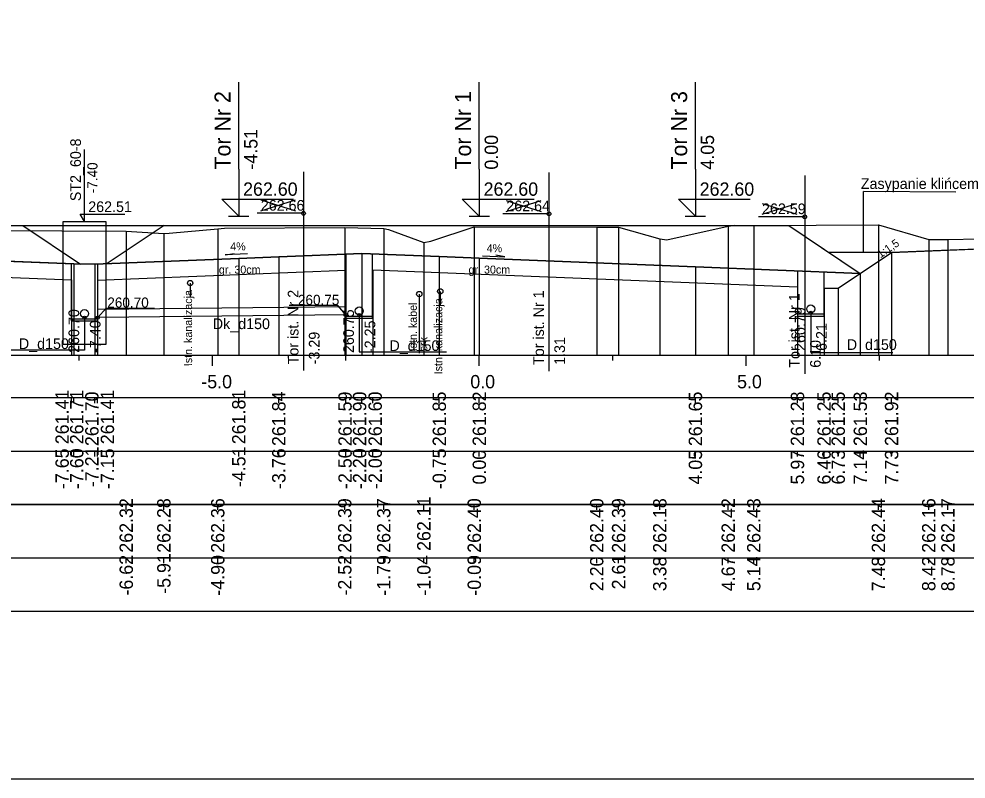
# Model space of a CAD drawing. Extents: x 6516023 to 6560129, y 5513077 to 5529206.
# Drawn here: x 6518322.33 to 6518340.09, y 5514451.16 to 5514465.41 of the extents above; entities that cross this region are included whole.
import ezdxf

# ---------------------------------------------------------------- set-up
doc = ezdxf.new("R2010")
doc.units = 0
for name, color, linetype in [('IR_default', 7, 'Continuous'), ('TOR_PRZEK_P-kable', 7, 'Continuous'), ('TOR_PRZEK_P-komponent', 7, 'Continuous'), ('TOR_PRZEK_P-odwodnienie', 7, 'Continuous'), ('TOR_PRZEK_P-opisy', 7, 'Continuous'), ('TOR_PRZEK_P-tabelka istniejace', 7, 'Continuous'), ('TOR_PRZEK_P-tabelka projektowane', 7, 'Continuous'), ('TOR_PRZEK_P-teren istniejacy', 7, 'Continuous'), ('TOR_PRZEK_P-tory istniejace', 7, 'Continuous'), ('TOR_PRZEK_P-tory projektowane', 7, 'Continuous'), ('TOR_PRZEK_P-uklad odniesienia', 7, 'Continuous'), ('TOR_PRZEK_P-warstwa ochronna I', 7, 'Continuous'), ('TOR_PRZEK_P-warstwa ochronna II', 7, 'Continuous'), ('TOR_RAMKI-ramka+tabelka 1', 7, 'Continuous')]:
    doc.layers.add(name, color=color, linetype=linetype)

msp = doc.modelspace()

# ---------------------------------------------------------------- linework, layer by layer
at = {"layer": 'IR_default'}
for points in [[(6518312.67, 5514461.443), (6518313.658, 5514460.785), (6518313.931, 5514460.796), (6518314.236, 5514460.808), (6518314.823, 5514461.2), (6518315.321, 5514461.531), (6518322.413, 5514461.531), (6518323.651, 5514461.531), (6518324.705, 5514461.531), (6518326.598, 5514461.531), (6518328.205, 5514461.531), (6518328.752, 5514461.531), (6518329.213, 5514461.531), (6518330.82, 5514461.531), (6518332.713, 5514461.531), (6518332.966, 5514461.531), (6518333.263, 5514461.531), (6518334.87, 5514461.531), (6518336.763, 5514461.531), (6518337.379, 5514461.12), (6518338.104, 5514460.636), (6518338.69, 5514461.027)], [(6518322.405, 5514461.531), (6518323.49, 5514460.808)], [(6518325.055, 5514461.531), (6518323.969, 5514460.807)]]:
    msp.add_lwpolyline(points, dxfattribs=at)
at = {"layer": 'TOR_PRZEK_P-kable'}
for p, q in [((6518325.543, 5514460.454), (6518325.543, 5514460.184)), ((6518329.838, 5514460.248), (6518329.838, 5514459.138)), ((6518330.231, 5514460.299), (6518330.231, 5514460.03))]:
    msp.add_line(p, q, dxfattribs=at)
for centre in [(6518325.543, 5514460.454), (6518329.838, 5514460.248), (6518330.231, 5514460.299)]:
    msp.add_circle(centre, 0.05, dxfattribs=at)
at = {"layer": 'TOR_PRZEK_P-komponent'}
for p, q in [((6518338.69, 5514461.027), (6518337.518, 5514461.027)), ((6518337.69, 5514460.361), (6518338.69, 5514461.027))]:
    msp.add_line(p, q, dxfattribs=at)
for points in [[(6518318.913, 5514461.531), (6518322.413, 5514461.531), (6518324.705, 5514461.531), (6518328.205, 5514461.531), (6518329.213, 5514461.531), (6518332.713, 5514461.531), (6518333.263, 5514461.531), (6518336.763, 5514461.531), (6518338.104, 5514460.636), (6518335.013, 5514460.76), (6518330.963, 5514460.922), (6518330.213, 5514460.952), (6518328.764, 5514461.01), (6518327.205, 5514460.948), (6518326.455, 5514460.918), (6518323.755, 5514460.81), (6518323.363, 5514460.813), (6518320.663, 5514460.921)], [(6518340.773, 5514461.111), (6518339.623, 5514461.065), (6518338.69, 5514461.027)]]:
    msp.add_lwpolyline(points, dxfattribs=at)
at = {"layer": 'TOR_PRZEK_P-odwodnienie'}
for p, q in [((6518323.563, 5514461.611), (6518323.563, 5514462.961)), ((6518323.563, 5514461.611), (6518323.48, 5514461.749)), ((6518323.48, 5514461.749), (6518324.32, 5514461.749)), ((6518328.463, 5514460.006), (6518323.813, 5514459.956)), ((6518328.463, 5514459.856), (6518323.813, 5514459.806))]:
    msp.add_line(p, q, dxfattribs=at)
for points in [[(6518323.163, 5514459.805), (6518323.163, 5514461.611), (6518323.963, 5514461.611), (6518323.963, 5514459.306), (6518323.163, 5514459.306), (6518323.163, 5514459.805)], [(6518328.463, 5514459.856), (6518328.463, 5514459.796), (6518328.963, 5514459.796), (6518328.963, 5514461.002)], [(6518328.463, 5514460.998), (6518328.463, 5514460.006)], [(6518323.313, 5514460.815), (6518323.313, 5514459.746), (6518323.813, 5514459.746), (6518323.813, 5514459.806)], [(6518323.813, 5514459.956), (6518323.813, 5514460.812)], [(6518336.925, 5514460.684), (6518336.925, 5514459.835), (6518337.425, 5514459.835), (6518337.425, 5514460.664)], [(6518323.813, 5514459.806), (6518323.967, 5514459.984), (6518324.875, 5514459.984)], [(6518328.463, 5514459.856), (6518328.309, 5514460.034), (6518327.401, 5514460.034)], [(6518337.175, 5514459.895), (6518337.175, 5514459.155), (6518338.715, 5514459.155)], [(6518323.563, 5514459.806), (6518323.563, 5514459.194), (6518322.021, 5514459.194)], [(6518323.313, 5514459.786), (6518323.813, 5514459.786)], [(6518328.463, 5514459.836), (6518328.963, 5514459.836)], [(6518328.713, 5514459.856), (6518328.713, 5514459.163), (6518330.345, 5514459.163)], [(6518336.925, 5514459.875), (6518337.425, 5514459.875)]]:
    msp.add_lwpolyline(points, dxfattribs=at)
for centre, radius in [((6518323.563, 5514459.881), 0.075), ((6518328.713, 5514459.931), 0.075), ((6518337.175, 5514459.97), 0.075), ((6518337.175, 5514459.895), 0.03), ((6518323.563, 5514459.806), 0.03), ((6518323.813, 5514459.806), 0.03), ((6518328.463, 5514459.856), 0.03), ((6518328.713, 5514459.856), 0.03)]:
    msp.add_circle(centre, radius, dxfattribs=at)
at = {"layer": 'TOR_PRZEK_P-opisy'}
msp.add_line((6518338.165, 5514461.023), (6518338.165, 5514462.17), dxfattribs=at)
msp.add_line((6518338.165, 5514461.023), (6518338.165, 5514462.17), dxfattribs=at)
for points in [[(6518339.897, 5514462.159), (6518338.165, 5514462.17)], [(6518326.617, 5514461.001), (6518326.199, 5514460.982), (6518326.367, 5514461.01)], [(6518331.021, 5514460.967), (6518331.439, 5514460.948), (6518331.272, 5514460.976)]]:
    msp.add_lwpolyline(points, dxfattribs=at)
at = {"layer": 'TOR_PRZEK_P-tabelka istniejace'}
for p, q in [((6518324.345, 5514456.206), (6518324.345, 5514456.306)), ((6518325.05, 5514456.206), (6518325.05, 5514456.306)), ((6518326.06, 5514456.206), (6518326.06, 5514456.306)), ((6518328.441, 5514456.206), (6518328.441, 5514456.306)), ((6518329.171, 5514456.206), (6518329.171, 5514456.306)), ((6518329.923, 5514456.206), (6518329.923, 5514456.306)), ((6518330.868, 5514456.206), (6518330.868, 5514456.306)), ((6518333.163, 5514456.206), (6518333.163, 5514456.306)), ((6518333.574, 5514456.206), (6518333.574, 5514456.306)), ((6518334.345, 5514456.206), (6518334.345, 5514456.306)), ((6518335.628, 5514456.206), (6518335.628, 5514456.306)), ((6518336.107, 5514456.206), (6518336.107, 5514456.306)), ((6518338.443, 5514456.206), (6518338.443, 5514456.306)), ((6518339.386, 5514456.206), (6518339.386, 5514456.306)), ((6518339.746, 5514456.206), (6518339.746, 5514456.306)), ((6518272.163, 5514455.306), (6518380.963, 5514455.306)), ((6518324.345, 5514455.206), (6518324.345, 5514455.306)), ((6518325.05, 5514455.206), (6518325.05, 5514455.306)), ((6518326.06, 5514455.206), (6518326.06, 5514455.306)), ((6518328.441, 5514455.206), (6518328.441, 5514455.306)), ((6518329.171, 5514455.206), (6518329.171, 5514455.306)), ((6518329.923, 5514455.206), (6518329.923, 5514455.306)), ((6518330.868, 5514455.206), (6518330.868, 5514455.306)), ((6518333.163, 5514455.206), (6518333.163, 5514455.306)), ((6518333.574, 5514455.206), (6518333.574, 5514455.306)), ((6518334.345, 5514455.206), (6518334.345, 5514455.306)), ((6518335.628, 5514455.206), (6518335.628, 5514455.306)), ((6518336.107, 5514455.206), (6518336.107, 5514455.306)), ((6518338.443, 5514455.206), (6518338.443, 5514455.306)), ((6518339.386, 5514455.206), (6518339.386, 5514455.306)), ((6518339.746, 5514455.206), (6518339.746, 5514455.306))]:
    msp.add_line(p, q, dxfattribs=at)
for points in [[(6518328.441, 5514461.496), (6518328.441, 5514459.306), (6518328.441, 5514459.176), (6518328.441, 5514459.106)], [(6518330.868, 5514461.506), (6518330.868, 5514459.306), (6518330.868, 5514459.176), (6518330.868, 5514459.106)], [(6518333.163, 5514461.503), (6518333.163, 5514459.306), (6518333.163, 5514459.176), (6518333.163, 5514459.106)], [(6518333.574, 5514461.5), (6518333.574, 5514459.306), (6518333.574, 5514459.176), (6518333.574, 5514459.106)], [(6518335.628, 5514461.523), (6518335.628, 5514459.306), (6518335.628, 5514459.176), (6518335.628, 5514459.106)], [(6518336.107, 5514461.535), (6518336.107, 5514459.306), (6518336.107, 5514459.176), (6518336.107, 5514459.106)], [(6518338.443, 5514461.546), (6518338.443, 5514459.306), (6518338.443, 5514459.176), (6518338.443, 5514459.106)], [(6518324.345, 5514461.43), (6518324.345, 5514459.306), (6518324.345, 5514459.176), (6518324.345, 5514459.106)], [(6518325.05, 5514461.383), (6518325.05, 5514459.306), (6518325.05, 5514459.176), (6518325.05, 5514459.106)], [(6518326.06, 5514461.469), (6518326.06, 5514459.306), (6518326.06, 5514459.176), (6518326.06, 5514459.106)], [(6518329.171, 5514461.48), (6518329.171, 5514459.306), (6518329.171, 5514459.176), (6518329.171, 5514459.106)], [(6518329.923, 5514461.217), (6518329.923, 5514459.306), (6518329.923, 5514459.176), (6518329.923, 5514459.106)], [(6518334.345, 5514461.282), (6518334.345, 5514459.306), (6518334.345, 5514459.176), (6518334.345, 5514459.106)], [(6518339.386, 5514461.271), (6518339.386, 5514459.306), (6518339.386, 5514459.176), (6518339.386, 5514459.106)], [(6518339.746, 5514461.272), (6518339.746, 5514459.306), (6518339.746, 5514459.176), (6518339.746, 5514459.106)]]:
    msp.add_lwpolyline(points, dxfattribs=at)
msp.add_lwpolyline([(6518272.163, 5514456.306), (6518272.163, 5514454.306), (6518380.963, 5514454.306), (6518380.963, 5514456.306)], close=True, dxfattribs=at)
at = {"layer": 'TOR_PRZEK_P-tabelka projektowane'}
for p, q in [((6518323.317, 5514458.206), (6518323.317, 5514458.306)), ((6518323.363, 5514458.206), (6518323.363, 5514458.306)), ((6518323.755, 5514458.206), (6518323.755, 5514458.306)), ((6518323.809, 5514458.206), (6518323.809, 5514458.306)), ((6518326.455, 5514458.206), (6518326.455, 5514458.306)), ((6518327.205, 5514458.206), (6518327.205, 5514458.306)), ((6518328.459, 5514458.206), (6518328.459, 5514458.306)), ((6518328.764, 5514458.206), (6518328.764, 5514458.306)), ((6518328.967, 5514458.206), (6518328.967, 5514458.306)), ((6518330.213, 5514458.206), (6518330.213, 5514458.306)), ((6518330.963, 5514458.206), (6518330.963, 5514458.306)), ((6518335.013, 5514458.206), (6518335.013, 5514458.306)), ((6518336.929, 5514458.206), (6518336.929, 5514458.306)), ((6518337.424, 5514458.206), (6518337.424, 5514458.306)), ((6518337.69, 5514458.206), (6518337.69, 5514458.306)), ((6518338.104, 5514458.206), (6518338.104, 5514458.306)), ((6518338.69, 5514458.206), (6518338.69, 5514458.306)), ((6518272.163, 5514457.306), (6518380.963, 5514457.306)), ((6518323.317, 5514457.206), (6518323.317, 5514457.306)), ((6518323.363, 5514457.206), (6518323.363, 5514457.306)), ((6518323.755, 5514457.206), (6518323.755, 5514457.306)), ((6518323.809, 5514457.206), (6518323.809, 5514457.306)), ((6518326.455, 5514457.206), (6518326.455, 5514457.306)), ((6518327.205, 5514457.206), (6518327.205, 5514457.306)), ((6518328.459, 5514457.206), (6518328.459, 5514457.306)), ((6518328.764, 5514457.206), (6518328.764, 5514457.306)), ((6518328.967, 5514457.206), (6518328.967, 5514457.306)), ((6518330.213, 5514457.206), (6518330.213, 5514457.306)), ((6518330.963, 5514457.206), (6518330.963, 5514457.306)), ((6518335.013, 5514457.206), (6518335.013, 5514457.306)), ((6518336.929, 5514457.206), (6518336.929, 5514457.306)), ((6518337.424, 5514457.206), (6518337.424, 5514457.306)), ((6518337.69, 5514457.206), (6518337.69, 5514457.306)), ((6518338.104, 5514457.206), (6518338.104, 5514457.306)), ((6518338.69, 5514457.206), (6518338.69, 5514457.306))]:
    msp.add_line(p, q, dxfattribs=at)
for points in [[(6518328.764, 5514461.01), (6518328.764, 5514459.306), (6518328.764, 5514459.176), (6518328.764, 5514459.106)], [(6518338.69, 5514461.027), (6518338.69, 5514459.306), (6518338.69, 5514459.176), (6518338.69, 5514459.106)], [(6518323.363, 5514460.813), (6518323.363, 5514459.306), (6518323.363, 5514459.176), (6518323.363, 5514459.106)], [(6518323.755, 5514460.81), (6518323.755, 5514459.306), (6518323.755, 5514459.176), (6518323.755, 5514459.106)], [(6518326.455, 5514460.918), (6518326.455, 5514459.306), (6518326.455, 5514459.176), (6518326.455, 5514459.106)], [(6518327.205, 5514460.948), (6518327.205, 5514459.306), (6518327.205, 5514459.176), (6518327.205, 5514459.106)], [(6518330.213, 5514460.952), (6518330.213, 5514459.306), (6518330.213, 5514459.176), (6518330.213, 5514459.106)], [(6518330.963, 5514460.922), (6518330.963, 5514459.306), (6518330.963, 5514459.176), (6518330.963, 5514459.106)], [(6518328.459, 5514460.698), (6518328.459, 5514459.306), (6518328.459, 5514459.176), (6518328.459, 5514459.106)], [(6518328.967, 5514460.702), (6518328.967, 5514459.306), (6518328.967, 5514459.176), (6518328.967, 5514459.106)], [(6518335.013, 5514460.76), (6518335.013, 5514459.306), (6518335.013, 5514459.176), (6518335.013, 5514459.106)], [(6518338.104, 5514460.636), (6518338.104, 5514459.306), (6518338.104, 5514459.176), (6518338.104, 5514459.106)], [(6518323.317, 5514460.515), (6518323.317, 5514459.306), (6518323.317, 5514459.176), (6518323.317, 5514459.106)], [(6518323.809, 5514460.512), (6518323.809, 5514459.306), (6518323.809, 5514459.176), (6518323.809, 5514459.106)], [(6518336.929, 5514460.383), (6518336.929, 5514459.306), (6518336.929, 5514459.176), (6518336.929, 5514459.106)], [(6518337.424, 5514460.358), (6518337.424, 5514459.306), (6518337.424, 5514459.176), (6518337.424, 5514459.106)], [(6518337.69, 5514460.361), (6518337.69, 5514459.306), (6518337.69, 5514459.176), (6518337.69, 5514459.106)]]:
    msp.add_lwpolyline(points, dxfattribs=at)
msp.add_lwpolyline([(6518272.163, 5514458.306), (6518272.163, 5514456.306), (6518380.963, 5514456.306), (6518380.963, 5514458.306)], close=True, dxfattribs=at)
at = {"layer": 'TOR_PRZEK_P-teren istniejacy'}
msp.add_lwpolyline([(6518320.721, 5514461.445), (6518324.345, 5514461.43), (6518325.05, 5514461.383), (6518325.15, 5514461.39), (6518326.06, 5514461.469), (6518326.186, 5514461.486), (6518328.441, 5514461.496), (6518329.171, 5514461.48), (6518329.26, 5514461.461), (6518329.923, 5514461.217), (6518330.054, 5514461.242), (6518330.868, 5514461.506), (6518333.163, 5514461.503), (6518333.574, 5514461.5), (6518334.345, 5514461.282), (6518334.476, 5514461.263), (6518335.628, 5514461.523), (6518335.75, 5514461.541), (6518336.107, 5514461.535), (6518338.443, 5514461.546), (6518339.386, 5514461.271), (6518339.746, 5514461.272), (6518342.652, 5514461.336)], dxfattribs=at)
at = {"layer": 'TOR_PRZEK_P-tory istniejace'}
for p, q in [((6518327.668, 5514462.537), (6518327.668, 5514458.817)), ((6518332.269, 5514462.526), (6518332.269, 5514458.806)), ((6518337.062, 5514462.472), (6518337.062, 5514458.752)), ((6518326.868, 5514461.809), (6518327.52, 5514462.012)), ((6518326.868, 5514462.012), (6518327.52, 5514461.809)), ((6518331.469, 5514461.798), (6518332.121, 5514462.001)), ((6518331.469, 5514462.001), (6518332.121, 5514461.798)), ((6518336.262, 5514461.744), (6518336.914, 5514461.947)), ((6518336.262, 5514461.947), (6518336.914, 5514461.744)), ((6518327.668, 5514461.762), (6518326.802, 5514461.762)), ((6518332.269, 5514461.751), (6518331.403, 5514461.751)), ((6518337.062, 5514461.697), (6518336.196, 5514461.697))]:
    msp.add_line(p, q, dxfattribs=at)
for centre in [(6518327.668, 5514461.762), (6518332.269, 5514461.751), (6518337.062, 5514461.697)]:
    msp.add_circle(centre, 0.035, dxfattribs=at)
at = {"layer": 'TOR_PRZEK_P-tory projektowane'}
for p, q in [((6518326.455, 5514462.588), (6518326.455, 5514464.221)), ((6518330.963, 5514462.588), (6518330.963, 5514464.221)), ((6518335.013, 5514462.588), (6518335.013, 5514464.22)), ((6518326.455, 5514462.588), (6518326.455, 5514461.711)), ((6518330.963, 5514462.588), (6518330.963, 5514461.711)), ((6518335.013, 5514462.588), (6518335.013, 5514461.711)), ((6518326.455, 5514461.711), (6518326.135, 5514462.03)), ((6518326.135, 5514462.03), (6518327.48, 5514462.03)), ((6518330.963, 5514461.711), (6518330.644, 5514462.03)), ((6518330.644, 5514462.03), (6518331.988, 5514462.03)), ((6518335.013, 5514461.711), (6518334.694, 5514462.03)), ((6518334.694, 5514462.03), (6518336.038, 5514462.03)), ((6518326.263, 5514461.711), (6518326.646, 5514461.711)), ((6518330.771, 5514461.711), (6518331.155, 5514461.711)), ((6518334.821, 5514461.711), (6518335.205, 5514461.711))]:
    msp.add_line(p, q, dxfattribs=at)
at = {"layer": 'TOR_PRZEK_P-uklad odniesienia'}
for p, q in [((6518275.963, 5514459.106), (6518380.963, 5514459.106)), ((6518323.463, 5514459.006), (6518323.463, 5514459.106)), ((6518325.963, 5514458.906), (6518325.963, 5514459.106)), ((6518328.463, 5514459.006), (6518328.463, 5514459.106)), ((6518330.963, 5514458.906), (6518330.963, 5514459.106)), ((6518333.463, 5514459.006), (6518333.463, 5514459.106)), ((6518335.963, 5514458.906), (6518335.963, 5514459.106)), ((6518338.463, 5514459.006), (6518338.463, 5514459.106))]:
    msp.add_line(p, q, dxfattribs=at)
at = {"layer": 'TOR_PRZEK_P-warstwa ochronna I'}
for p, q in [((6518323.809, 5514460.512), (6518328.459, 5514460.698)), ((6518328.967, 5514460.702), (6518336.929, 5514460.383))]:
    msp.add_line(p, q, dxfattribs=at)
for points in [[(6518314.304, 5514460.511), (6518318.864, 5514460.693), (6518323.317, 5514460.515)], [(6518337.424, 5514460.358), (6518337.69, 5514460.361), (6518338.104, 5514460.636)]]:
    msp.add_lwpolyline(points, dxfattribs=at)
at = {"layer": 'TOR_PRZEK_P-warstwa ochronna II'}
msp.add_lwpolyline([(6518312.67, 5514461.443), (6518313.658, 5514460.785), (6518317.071, 5514460.921), (6518317.821, 5514460.951), (6518318.864, 5514460.993), (6518323.363, 5514460.813), (6518323.755, 5514460.81), (6518326.455, 5514460.918), (6518327.205, 5514460.948), (6518328.764, 5514461.01), (6518330.213, 5514460.952), (6518330.963, 5514460.922), (6518335.013, 5514460.76), (6518338.104, 5514460.636), (6518338.69, 5514461.027), (6518340.369, 5514461.094), (6518340.773, 5514461.111), (6518345.433, 5514460.924), (6518346.285, 5514461.492)], dxfattribs=at)
at = {"layer": 'TOR_RAMKI-ramka+tabelka 1'}
msp.add_lwpolyline([(6518269.513, 5514479.656), (6518517.013, 5514479.656), (6518517.013, 5514451.156), (6518269.513, 5514451.156)], close=True, dxfattribs=at)

# ---------------------------------------------------------------- texts
at = {"layer": 'TOR_PRZEK_P-kable'}
for s, height, p in [('Istn. kanalizacja', 0.14999, (6518325.58, 5514458.897)), ('Istn. kabel', 0.14999, (6518329.793, 5514459.175)), ('Istn. kanalizacja', 0.14999, (6518330.269, 5514458.743)), ('srk', 0.15, (6518329.987, 5514459.175))]:
    msp.add_text(s, height=height, rotation=90.0511, dxfattribs=at).set_placement(p)
at = {"layer": 'TOR_PRZEK_P-odwodnienie'}
for s, height, rotation, p in [('ST2_60-8', 0.2, 90, (6518323.496, 5514461.99)), ('-7.40', 0.19, 90, (6518323.806, 5514462.138)), ('260.70', 0.2, 90, (6518323.463, 5514459.147)), ('260.75', 0.2, 90, (6518328.613, 5514459.143)), ('260.79', 0.2, 90, (6518337.075, 5514459.183)), ('-7.40', 0.2, 90, (6518323.863, 5514459.147)), ('Dk_d150', 0.2, 360, (6518325.968, 5514459.591)), ('-2.25', 0.2, 90, (6518329.013, 5514459.143)), ('6.21', 0.2, 90, (6518337.475, 5514459.183)), ('D_d150', 0.2, 360, (6518322.333, 5514459.218)), ('D_d150', 0.2, 360, (6518329.279, 5514459.181)), ('D_d150', 0.2, 360, (6518337.851, 5514459.201))]:
    msp.add_text(s, height=height, rotation=rotation, dxfattribs=at).set_placement(p)
for s, height, p in [('262.51', 0.2, (6518323.633, 5514461.786)), ('260.70', 0.19, (6518323.99, 5514459.994)), ('260.75', 0.19, (6518327.563, 5514460.044))]:
    msp.add_text(s, height=height, dxfattribs=at).set_placement(p)
at = {"layer": 'TOR_PRZEK_P-opisy'}
for s, height, rotation, p in [('Zasypanie klińcem', 0.2, 359.9489, (6518338.114, 5514462.219)), ('4%', 0.15, 0.1515, (6518326.294, 5514461.066)), ('4%', 0.15, 359.8485, (6518331.101, 5514461.033)), ('1:1,5', 0.15, 34.0701, (6518338.481, 5514460.917))]:
    msp.add_text(s, height=height, rotation=rotation, dxfattribs=at).set_placement(p)
at = {"layer": 'TOR_PRZEK_P-tabelka istniejace'}
for s, p in [('262.32', (6518324.47, 5514455.4)), ('262.28', (6518325.175, 5514455.398)), ('262.36', (6518326.185, 5514455.398)), ('262.39', (6518328.566, 5514455.398)), ('262.37', (6518329.296, 5514455.398)), ('262.11', (6518330.048, 5514455.433)), ('262.40', (6518330.993, 5514455.398)), ('262.40', (6518333.288, 5514455.398)), ('262.39', (6518333.699, 5514455.398)), ('262.18', (6518334.47, 5514455.398)), ('262.42', (6518335.753, 5514455.4)), ('262.43', (6518336.232, 5514455.398)), ('262.44', (6518338.568, 5514455.399)), ('262.16', (6518339.511, 5514455.398)), ('262.17', (6518339.871, 5514455.398)), ('-6.62', (6518324.47, 5514454.596)), ('-5.91', (6518325.175, 5514454.629)), ('-4.90', (6518326.185, 5514454.594)), ('-2.52', (6518328.566, 5514454.596)), ('-1.79', (6518329.296, 5514454.594)), ('-1.04', (6518330.048, 5514454.595)), ('-0.09', (6518330.993, 5514454.594)), ('2.20', (6518333.288, 5514454.678)), ('2.61', (6518333.699, 5514454.712)), ('3.38', (6518334.47, 5514454.677)), ('4.67', (6518335.753, 5514454.678)), ('5.14', (6518336.232, 5514454.678)), ('7.48', (6518338.568, 5514454.677)), ('8.42', (6518339.511, 5514454.68)), ('8.78', (6518339.871, 5514454.677))]:
    msp.add_text(s, height=0.25, rotation=90, dxfattribs=at).set_placement(p)
at = {"layer": 'TOR_PRZEK_P-tabelka projektowane'}
for s, p in [('261.41', (6518323.268, 5514457.433)), ('261.71', (6518323.542, 5514457.433)), ('261.70', (6518323.826, 5514457.398)), ('261.41', (6518324.117, 5514457.433)), ('261.81', (6518326.58, 5514457.433)), ('261.84', (6518327.33, 5514457.399)), ('261.59', (6518328.571, 5514457.398)), ('261.90', (6518328.844, 5514457.398)), ('261.60', (6518329.136, 5514457.398)), ('261.85', (6518330.338, 5514457.397)), ('261.82', (6518331.088, 5514457.4)), ('261.65', (6518335.138, 5514457.397)), ('261.28', (6518337.051, 5514457.398)), ('261.25', (6518337.549, 5514457.397)), ('261.25', (6518337.815, 5514457.397)), ('261.53', (6518338.229, 5514457.398)), ('261.92', (6518338.815, 5514457.4)), ('-7.65', (6518323.268, 5514456.593)), ('-7.60', (6518323.542, 5514456.594)), ('-7.21', (6518323.826, 5514456.629)), ('-7.15', (6518324.117, 5514456.593)), ('-4.51', (6518326.58, 5514456.629)), ('-3.76', (6518327.33, 5514456.594)), ('-2.50', (6518328.571, 5514456.594)), ('-2.20', (6518328.844, 5514456.594)), ('-2.00', (6518329.136, 5514456.594)), ('-0.75', (6518330.338, 5514456.593)), ('0.00', (6518331.088, 5514456.678)), ('4.05', (6518335.138, 5514456.677)), ('5.97', (6518337.051, 5514456.678)), ('6.46', (6518337.549, 5514456.677)), ('6.73', (6518337.815, 5514456.678)), ('7.14', (6518338.229, 5514456.678)), ('7.73', (6518338.815, 5514456.678))]:
    msp.add_text(s, height=0.25, rotation=90, dxfattribs=at).set_placement(p)
at = {"layer": 'TOR_PRZEK_P-tory istniejace'}
for s, p in [('262.66', (6518326.868, 5514461.812)), ('262.64', (6518331.469, 5514461.801)), ('262.59', (6518336.262, 5514461.747))]:
    msp.add_text(s, height=0.2, dxfattribs=at).set_placement(p)
for s, rotation, p in [('Tor ist. Nr 2', 90.0511, (6518327.574, 5514458.931)), ('Tor ist. Nr 1', 90.0511, (6518332.175, 5514458.92)), ('Tor ist. Nr 1', 90.0511, (6518336.968, 5514458.867)), ('-3.29', 90, (6518327.968, 5514458.932)), ('1.31', 90, (6518332.569, 5514458.921)), ('6.10', 90, (6518337.362, 5514458.867))]:
    msp.add_text(s, height=0.2, rotation=rotation, dxfattribs=at).set_placement(p)
at = {"layer": 'TOR_PRZEK_P-tory projektowane'}
for s, height, p in [('Tor Nr 2', 0.3, (6518326.3, 5514462.582)), ('Tor Nr 1', 0.3, (6518330.808, 5514462.582)), ('Tor Nr 3', 0.3, (6518334.858, 5514462.582)), ('-4.51', 0.25, (6518326.805, 5514462.581)), ('0.00', 0.25, (6518331.313, 5514462.581)), ('4.05', 0.25, (6518335.363, 5514462.581))]:
    msp.add_text(s, height=height, rotation=90, dxfattribs=at).set_placement(p)
for p in [(6518326.535, 5514462.091), (6518331.043, 5514462.091), (6518335.093, 5514462.091)]:
    msp.add_text('262.60', height=0.25, dxfattribs=at).set_placement(p)
at = {"layer": 'TOR_PRZEK_P-uklad odniesienia'}
for s, p in [('-5.0', (6518325.752, 5514458.481)), ('0.0', (6518330.794, 5514458.481)), ('5.0', (6518335.794, 5514458.481))]:
    msp.add_text(s, height=0.25, dxfattribs=at).set_placement(p)
at = {"layer": 'TOR_PRZEK_P-warstwa ochronna I'}
for p in [(6518326.082, 5514460.632), (6518330.761, 5514460.632)]:
    msp.add_text('gr. 30cm', height=0.15, dxfattribs=at).set_placement(p)

doc.saveas('drawing.dxf')
